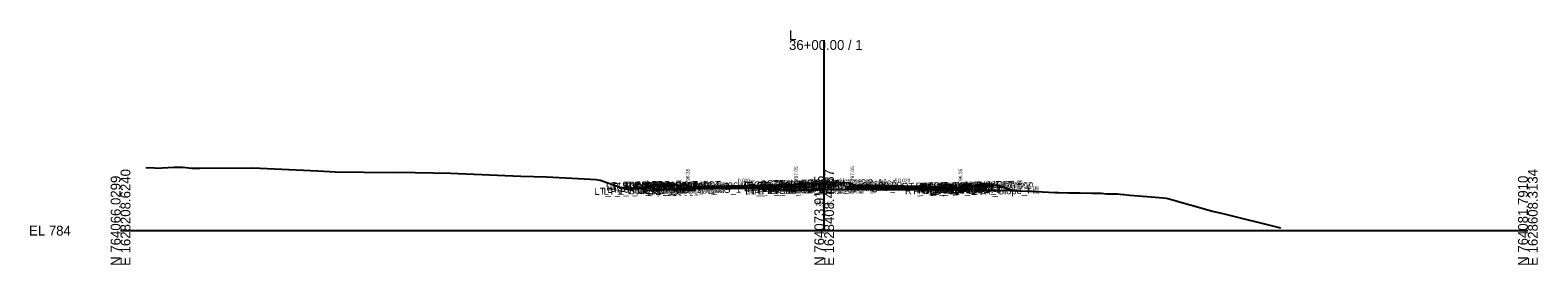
# Model space of a CAD drawing. Extents: x -26 to 4403, y -510 to 9556.
# Drawn here: x 1974.3 to 2402.8, y 5990.3 to 6056.9 of the extents above; entities that cross this region are included whole.
import ezdxf

# ---------------------------------------------------------------- set-up
doc = ezdxf.new("R2010")
doc.units = 0
for name, color, linetype in [('Default', 7, 'Continuous'), ('Exist CMT Pavement', 7, 'Continuous'), ('Exist Cross Section Cell', 7, 'Continuous'), ('Exist XS Center Line Elevation Label', 7, 'Continuous'), ('Exist XS Ground Line', 7, 'Continuous'), ('Prop CMT Conc Surface', 7, 'Continuous'), ('Prop CMT Concrete Structures', 7, 'Continuous'), ('Prop CMT Pvmt Course 1', 7, 'Continuous'), ('Prop CMT Pvmt Course 1 CG', 7, 'Continuous'), ('Prop CMT Pvmt Course 2', 7, 'Continuous'), ('Prop CMT Pvmt Course 2 Wedge', 7, 'Continuous'), ('Prop CMT Pvmt Course 3', 7, 'Continuous'), ('Prop CMT Pvmt Course 3 Wedge', 7, 'Continuous'), ('Prop CMT Pvmt Surface', 7, 'Continuous'), ('Prop CMT Slope Grass', 7, 'Continuous'), ('Prop CMT Subgrade Earthwork', 7, 'Continuous'), ('Prop XS Hydro Elevations', 7, 'Continuous'), ('Prop XS SE Text', 7, 'Continuous'), ('Prop XS Side Slope Text', 7, 'Continuous'), ('Scratch_Level_0', 7, 'Continuous')]:
    doc.layers.add(name, color=color, linetype=linetype)

msp = doc.modelspace()

# ---------------------------------------------------------------- linework, layer by layer
at = {"layer": 'Exist CMT Pavement'}
msp.add_lwpolyline([(2163.26, 6012.03), (2168.65, 6012.06), (2172, 6012.08), (2178.83, 6011.93), (2181.8, 6011.86), (2184.61, 6011.76), (2191, 6011.52), (2191, 6011.52)], dxfattribs=at)
at = {"layer": 'Exist Cross Section Cell'}
for p, q in [((2200, 6000), (2200, 6054.1)), ((2000, 6000), (2200, 6000)), ((2200, 6000), (2400, 6000))]:
    msp.add_line(p, q, dxfattribs=at)
at = {"layer": 'Exist XS Ground Line'}
msp.add_lwpolyline([(2007.21, 6017.89), (2009.68, 6017.79), (2010.25, 6017.77), (2015.13, 6018.03), (2017.75, 6017.98), (2020.23, 6017.78), (2022.56, 6017.77), (2037.57, 6017.81), (2056.04, 6017.01), (2061.02, 6016.66), (2077.32, 6016.52), (2081.03, 6016.6), (2083.77, 6016.51), (2093.82, 6016.27), (2113.79, 6015.44), (2121.06, 6015.27), (2131.87, 6014.69), (2135.17, 6014.53), (2136.32, 6014.3), (2141.25, 6012.61), (2141.91, 6012.39), (2149.27, 6011.76), (2149.77, 6011.43), (2157.78, 6011.83), (2161.72, 6012.02), (2168.65, 6012.06), (2172, 6012.08), (2178.83, 6011.93), (2181.8, 6011.86), (2184.61, 6011.76), (2191, 6011.52), (2191.4, 6011.44), (2192.06, 6011.36), (2192.92, 6011.56), (2193.42, 6011.52), (2194.28, 6011.5), (2200, 6011.65), (2200.92, 6011.68), (2205.96, 6011.73), (2216.8, 6011.67), (2222.68, 6011.68), (2232.69, 6011.72), (2239.67, 6011.67), (2244.28, 6011.59), (2252.83, 6011.4), (2260.26, 6011.09), (2265.57, 6010.83), (2266.64, 6010.82), (2269.41, 6010.7), (2272.77, 6010.72), (2276.04, 6010.63), (2276.94, 6010.62), (2278.81, 6010.6), (2280.17, 6010.48), (2282.04, 6010.42), (2283.3, 6010.41), (2285.13, 6010.25), (2286.83, 6010.11), (2292.98, 6009.58), (2296.35, 6009.32), (2297.18, 6009.23), (2297.63, 6009.08), (2310.37, 6005.52), (2313.7, 6004.73), (2329.73, 6000.76)], dxfattribs=at)
at = {"layer": 'Prop CMT Conc Surface'}
for points in [[(2156.75, 6012.94), (2151.75, 6013.04)], [(2161.25, 6012.35), (2161.25, 6012.85), (2160.75, 6012.85)], [(2163.25, 6012.47), (2161.25, 6012.35)], [(2191.25, 6013.03), (2192, 6013.05), (2192, 6013.21), (2192.76, 6013.46)], [(2208.75, 6013.03), (2208, 6013.05), (2208, 6013.21), (2207.24, 6013.46)], [(2236.75, 6012.47), (2238.75, 6012.35)], [(2238.75, 6012.35), (2238.75, 6012.85), (2239.25, 6012.85)], [(2243.25, 6012.94), (2248.25, 6013.04)]]:
    msp.add_lwpolyline(points, dxfattribs=at)
at = {"layer": 'Prop CMT Concrete Structures'}
for points in [[(2151.75, 6012.71), (2151.75, 6013.04)], [(2151.75, 6013.04), (2156.75, 6012.94)], [(2156.75, 6012.61), (2151.75, 6012.71)], [(2156.75, 6012.94), (2156.75, 6012.61)], [(2163.25, 6012.47), (2161.25, 6012.35), (2161.25, 6012.85), (2160.75, 6012.85)], [(2160.75, 6012.85), (2160.75, 6011.84), (2163.25, 6011.89)], [(2163.25, 6011.89), (2163.25, 6012.47)], [(2191.25, 6013.03), (2192, 6013.05), (2192, 6013.21), (2192.76, 6013.46)], [(2191.25, 6012.45), (2191.25, 6013.03)], [(2192.76, 6012.48), (2191.25, 6012.45)], [(2192.76, 6013.46), (2192.76, 6012.48)], [(2208.75, 6013.03), (2208, 6013.05), (2208, 6013.21), (2207.24, 6013.46)], [(2207.24, 6013.46), (2207.24, 6012.48)], [(2207.24, 6012.48), (2208.75, 6012.45)], [(2208.75, 6012.45), (2208.75, 6013.03)], [(2236.75, 6012.47), (2238.75, 6012.35), (2238.75, 6012.85), (2239.25, 6012.85)], [(2239.25, 6012.85), (2239.25, 6011.84), (2236.75, 6011.89)], [(2236.75, 6011.89), (2236.75, 6012.47)], [(2248.25, 6013.04), (2243.25, 6012.94)], [(2243.25, 6012.94), (2243.25, 6012.61)], [(2243.25, 6012.61), (2248.25, 6012.71)], [(2248.25, 6012.71), (2248.25, 6013.04)]]:
    msp.add_lwpolyline(points, dxfattribs=at)
at = {"layer": 'Prop CMT Pvmt Course 1'}
for points in [[(2191.25, 6013.03), (2163.25, 6012.47)], [(2163.25, 6012.22), (2191, 6012.78), (2191.25, 6012.78)], [(2163.25, 6012.47), (2163.25, 6012.22), (2163.25, 6012.22)], [(2191.25, 6012.78), (2191.25, 6013.03)], [(2208.75, 6013.03), (2236.75, 6012.47)], [(2208.75, 6012.78), (2208.75, 6013.03)], [(2236.75, 6012.22), (2208.75, 6012.78)], [(2208.75, 6012.78), (2208.75, 6012.78), (2208.75, 6012.78)], [(2236.75, 6012.47), (2236.75, 6012.22)]]:
    msp.add_lwpolyline(points, dxfattribs=at)
at = {"layer": 'Prop CMT Pvmt Course 1 CG'}
for points in [[(2191.25, 6012.45), (2193.26, 6012.49), (2193.59, 6012.16)], [(2191.25, 6012.11), (2191.25, 6012.45)], [(2208.75, 6012.45), (2206.74, 6012.49), (2206.41, 6012.16)], [(2208.75, 6012.11), (2208.75, 6012.45)], [(2163.25, 6011.89), (2160.25, 6011.83), (2159.91, 6011.49)], [(2159.91, 6011.49), (2163.25, 6011.55)], [(2163.25, 6011.55), (2163.25, 6011.89)], [(2193.59, 6012.16), (2191.25, 6012.11)], [(2206.41, 6012.16), (2208.75, 6012.11)], [(2236.75, 6011.89), (2239.75, 6011.83), (2240.09, 6011.49)], [(2236.75, 6011.55), (2236.75, 6011.89)], [(2240.09, 6011.49), (2236.75, 6011.55)]]:
    msp.add_lwpolyline(points, dxfattribs=at)
at = {"layer": 'Prop CMT Pvmt Course 2'}
for points in [[(2191, 6012.78), (2191, 6012.44)], [(2191.25, 6012.78), (2191, 6012.78)], [(2191, 6012.44), (2191.25, 6012.45)], [(2191.25, 6012.45), (2191.25, 6012.78)], [(2208.75, 6012.45), (2208.75, 6012.78)], [(2208.75, 6012.78), (2236.75, 6012.22)], [(2236.75, 6011.89), (2208.75, 6012.45)], [(2163.25, 6011.89), (2163.25, 6011.89), (2163.25, 6012.22), (2163.25, 6012.22)], [(2163.25, 6012.22), (2163.25, 6011.89)], [(2236.75, 6012.22), (2236.75, 6011.89)]]:
    msp.add_lwpolyline(points, dxfattribs=at)
at = {"layer": 'Prop CMT Pvmt Course 2 Wedge'}
for points in [[(2163.25, 6012.22), (2168.65, 6012.33), (2172, 6012.4), (2178.83, 6012.53), (2181.8, 6012.59), (2184.61, 6012.65), (2191, 6012.78), (2191, 6012.78)], [(2191, 6012.44), (2191, 6012.44), (2184.61, 6012.31), (2181.8, 6012.26), (2178.83, 6012.2), (2172.42, 6012.07), (2172, 6012.08), (2168.65, 6012.06), (2163.26, 6012.03)], [(2191, 6012.78), (2191, 6012.44)], [(2163.25, 6012.03), (2163.25, 6012.22)]]:
    msp.add_lwpolyline(points, dxfattribs=at)
at = {"layer": 'Prop CMT Pvmt Course 3'}
for points in [[(2191.25, 6012.45), (2191, 6012.44)], [(2191, 6012.44), (2191, 6012.11)], [(2191.25, 6012.11), (2191.25, 6012.45)], [(2208.75, 6012.45), (2236.75, 6011.89)], [(2208.75, 6012.11), (2208.75, 6012.45)], [(2163.25, 6011.89), (2163.25, 6011.89), (2163.25, 6011.55), (2163.25, 6011.55)], [(2163.25, 6011.55), (2163.25, 6011.89)], [(2191, 6012.11), (2191.25, 6012.11)], [(2236.75, 6011.55), (2208.75, 6012.11)], [(2236.75, 6011.89), (2236.75, 6011.55)]]:
    msp.add_lwpolyline(points, dxfattribs=at)
at = {"layer": 'Prop CMT Pvmt Course 3 Wedge'}
for points in [[(2178.83, 6012.2), (2181.8, 6012.26), (2184.61, 6012.31), (2191, 6012.44), (2191, 6012.44)], [(2191, 6012.44), (2191, 6011.52)], [(2172.44, 6012.07), (2178.83, 6012.2)], [(2191, 6011.52), (2191, 6011.52), (2184.61, 6011.76), (2181.8, 6011.86), (2178.83, 6011.93), (2172.44, 6012.07)]]:
    msp.add_lwpolyline(points, dxfattribs=at)
at = {"layer": 'Prop CMT Pvmt Surface'}
for points in [[(2191.25, 6013.03), (2163.25, 6012.47)], [(2208.75, 6013.03), (2236.75, 6012.47)]]:
    msp.add_lwpolyline(points, dxfattribs=at)
at = {"layer": 'Prop CMT Slope Grass'}
for points in [[(2160.75, 6012.85), (2151.25, 6013.04), (2147.78, 6011.88)], [(2192.76, 6013.46), (2200, 6013.61)], [(2207.24, 6013.46), (2200, 6013.61)], [(2239.25, 6012.85), (2248.75, 6013.04), (2253.81, 6011.35)]]:
    msp.add_lwpolyline(points, dxfattribs=at)
at = {"layer": 'Prop CMT Subgrade Earthwork'}
for points in [[(2163.25, 6011.55), (2159.91, 6011.49), (2158.5, 6012.9)], [(2194.93, 6013.51), (2193.59, 6012.16)], [(2205.07, 6013.51), (2206.41, 6012.16)], [(2236.75, 6011.55), (2240.09, 6011.49), (2241.5, 6012.9)], [(2163.25, 6011.55), (2163.26, 6012.03)], [(2163.25, 6011.55), (2163.25, 6011.89)], [(2163.25, 6011.55), (2163.25, 6011.55)], [(2163.25, 6011.55), (2163.25, 6011.55)], [(2191.25, 6012.11), (2191, 6012.11)], [(2191, 6012.11), (2191, 6011.52)], [(2193.59, 6012.16), (2191.25, 6012.11)], [(2191.25, 6012.11), (2191.25, 6012.11)], [(2206.41, 6012.16), (2208.75, 6012.11)], [(2208.75, 6012.11), (2236.75, 6011.55)], [(2208.75, 6012.11), (2208.75, 6012.11)], [(2208.75, 6012.11), (2208.75, 6012.11)], [(2236.75, 6011.55), (2236.75, 6011.55)]]:
    msp.add_lwpolyline(points, dxfattribs=at)

# ---------------------------------------------------------------- texts
at = {"layer": 'Default'}
msp.add_text('-', height=0.0001, dxfattribs=at).set_placement((2000, 6000))
at = {"layer": 'Exist Cross Section Cell'}
for s, p in [('L', (2190, 6054.1)), ('36+00.00 / 1', (2190, 6051.3)), ('EL 784', (1974, 5998.6))]:
    msp.add_text(s, height=2.8, dxfattribs=at).set_placement(p)
for s, p in [('E 1628208.6240', (2002.8, 5990)), ('E 1628408.4687', (2202.8, 5990)), ('E 1628608.3134', (2402.8, 5990)), ('N 764066.0299', (2000, 5990)), ('N 764073.9105', (2200, 5990)), ('N 764081.7910', (2400, 5990))]:
    msp.add_text(s, height=2.8, rotation=90, dxfattribs=at).set_placement(p)
at = {"layer": 'Exist XS Center Line Elevation Label'}
msp.add_text('795.65', height=1.2, dxfattribs=at).set_placement((2197.46, 6007.05))
at = {"layer": 'Prop XS Hydro Elevations'}
for s, p in [('796.35', (2161.75, 6013.35)), ('797.05', (2192.5, 6014.05)), ('797.05', (2208.5, 6014.05)), ('796.35', (2239.25, 6013.35))]:
    msp.add_text(s, height=1, rotation=90, dxfattribs=at).set_placement(p)
at = {"layer": 'Prop XS SE Text'}
for rotation, p in [(1.1457, (2175.48, 6013.72)), (358.8542, (2221.02, 6013.79))]:
    msp.add_text('0.020', height=1, rotation=rotation, dxfattribs=at).set_placement(p)
at = {"layer": 'Prop XS Side Slope Text'}
for rotation, p in [(18.4413, (2148.53, 6012.92)), (341.558, (2250.76, 6013.16))]:
    msp.add_text('3:1', height=1, rotation=rotation, dxfattribs=at).set_placement(p)
at = {"layer": 'Scratch_Level_0'}
for s, p in [('LT_PV_Sub_Tie_Out', (2134.73, 6010.13)), ('LT_PV_OEEOP_EG', (2137.33, 6010.18)), ('LT_SDWK_Out_Top', (2138.01, 6011.77)), ('LT_SDWK_Out_Bot', (2138.04, 6011.43)), ('LT_Slope_Fill', (2138.32, 6010.69)), ('LT_Sub_Trench_Out_DLT', (2139.09, 6011.51)), ('LT_CSLP_Pnt', (2141.45, 6011.84)), ('36+00.00', (2144.69, 6011.9)), ('LT_SDWK_In_Top', (2144.63, 6011.7)), ('LT_SDWK_In_Bot', (2144.66, 6011.37)), ('LT_CG1_Shelf_Out', (2146.82, 6010.56)), ('LT_CG_Top_Face', (2148.53, 6011.6)), ('LT_CG_Top_BOC', (2149.05, 6011.62)), ('LT_CG_Bot_BOC', (2149.09, 6010.6)), ('LT_Sub_OEOT_CG_1', (2149.49, 6010.28)), ('LT_CG_Top_Gut', (2149.51, 6011.12)), ('LT_Sub_OEOP', (2150.04, 6010.29)), ('LT_Sub_OEEOP', (2152.48, 6010.34)), ('LT_PV2_OEEOP', (2152.58, 6011.01)), ('LT_PV3_OEEOP', (2152.58, 6010.67)), ('36+00.00', (2153.16, 6011.73)), ('LT_CG_Bot_IE', (2153.19, 6010.69)), ('LT_Sub_OEOT', (2153.35, 6010.36)), ('LT_PV2_OEOT', (2153.44, 6011.02)), ('LT_PV3_OEOT', (2153.44, 6010.69)), ('LT_PV1_OEOT', (2154.01, 6011.29)), ('36+00.00', (2155.37, 6011.27)), ('36+00.00', (2172.6, 6011.66)), ('LT_CG_Top_Face_Med', (2175.39, 6011.88)), ('LT_CG_Top_Gut_Med', (2176.37, 6011.73)), ('LT_CG_Top_BOC_Med', (2177.18, 6012.15)), ('LT_CG_Bot_BOC_Med', (2177.21, 6011.17)), ('LT_CG_Bot_IE_Med', (2177.34, 6011.17)), ('LT_PV_Sub_Tie_In', (2177.59, 6010.25)), ('LT_Sub_IEOT_CG_1', (2178.14, 6010.85)), ('LT_PV_IEEOP_EG', (2179.21, 6010.29)), ('LT_Sub_IEEOP', (2180.88, 6010.91)), ('LT_PV2_IEEOP', (2180.98, 6011.58)), ('LT_PV3_IEEOP', (2180.98, 6011.24)), ('LT_CG1_Shelf_In', (2181.46, 6011.25)), ('LT_Sub_PGL', (2182.39, 6010.94)), ('LT_PV2_PGL', (2182.48, 6011.61)), ('LT_PV3_PGL', (2182.48, 6011.27)), ('LT_PV1_PGL', (2183.05, 6011.87)), ('LT_Sub_DLT_In', (2183.9, 6012.29)), ('LT_Sub_IEOP', (2184.36, 6010.98)), ('36+00.00', (2184.8, 6011.9)), ('36+00.00', (2186.77, 6012.34)), ('MD_Crown Point', (2187.09, 6012.35)), ('36+00.00', (2189.86, 6012.4)), ('RT_CG_Top_Face_Med', (2191.34, 6011.88)), ('RT_CG_Top_BOC_Med', (2191.61, 6012.15)), ('RT_CG_Bot_BOC_Med', (2191.64, 6011.17)), ('RT_CG_Top_Gut_Med', (2192.32, 6011.73)), ('RT_Sub_DLT_In', (2193.99, 6012.28)), ('RT_CG_Bot_IE_Med', (2194.79, 6011.17)), ('RT_CG1_Shelf_In', (2194.89, 6011.25)), ('RT_Sub_IEOT_CG_1', (2195.59, 6010.85)), ('RT_Sub_IEOP', (2197.14, 6010.98)), ('RT_Sub_OEEOP', (2197.94, 6010.9)), ('RT_PV2_OEEOP', (2198.03, 6011.57)), ('RT_PV3_OEEOP', (2198.03, 6011.23)), ('RT_Sub_IEEOP', (2198.58, 6010.91)), ('RT_PV2_IEEOP', (2198.68, 6011.58)), ('36+00.00', (2199.03, 6012.35)), ('RT_Sub_PGL', (2199.84, 6010.94)), ('RT_PV2_PGL', (2199.94, 6011.6)), ('RT_PV1_PGL', (2200.5, 6011.87)), ('36+00.00', (2201.58, 6011.9)), ('36+00.00', (2210.9, 6011.71)), ('RT_Sub_Trench_Out_DLT', (2222.04, 6011.51)), ('RT_Sub_OEOT_CG_1', (2222.95, 6010.28)), ('RT_CG_Top_Face', (2225.99, 6011.6)), ('RT_CG1_Shelf_Out', (2226.28, 6010.56)), ('RT_CG_Bot_IE', (2226.64, 6010.68)), ('RT_Sub_OEOT', (2226.8, 6010.35)), ('RT_PV2_OEOT', (2226.9, 6011.02)), ('RT_PV3_OEOT', (2226.9, 6010.69)), ('RT_CG_Top_Gut', (2226.96, 6011.12)), ('RT_PV1_OEOT', (2227.46, 6011.29)), ('RT_CG_Top_BOC', (2227.51, 6011.62)), ('RT_CG_Bot_BOC', (2227.54, 6010.6)), ('RT_Sub_OEOP', (2230.18, 6010.29)), ('36+00.00', (2231.1, 6011.26)), ('RT_SDWK_In_Top', (2231.08, 6011.7)), ('RT_SDWK_In_Bot', (2231.11, 6011.36)), ('36+00.00', (2232.62, 6011.72)), ('RT_SDWK_Out_Top', (2234.46, 6011.77)), ('RT_SDWK_Out_Bot', (2234.49, 6011.43)), ('RT_CSLP_Pnt', (2238.9, 6011.84)), ('36+00.00', (2241.65, 6011.9)), ('36+00.00', (2244.12, 6011.16)), ('RT_Slope_Fill', (2244.3, 6010.16))]:
    msp.add_text(s, height=2, rotation=1.1458, dxfattribs=at).set_placement(p)

doc.saveas('drawing.dxf')
